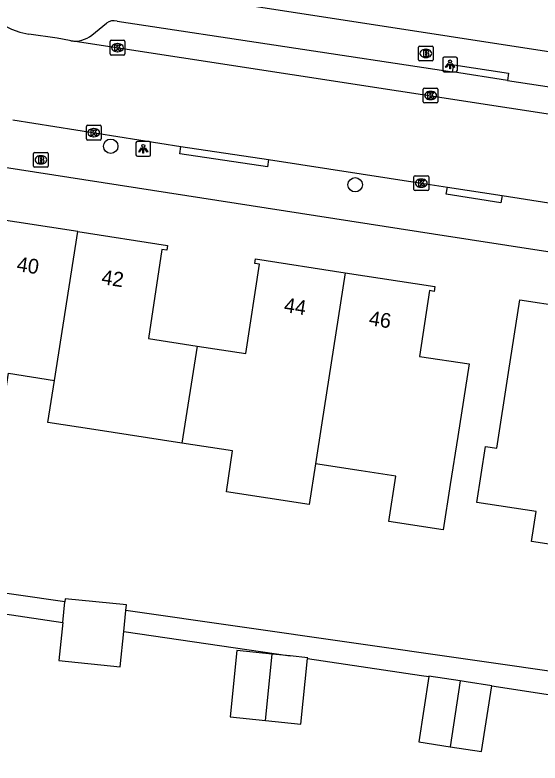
# Model space of a CAD drawing. Extents: x 161486 to 162249, y 379484 to 380829.
# Drawn here: x 161795.5 to 161831.1, y 380603.4 to 380654.2 of the extents above; entities that cross this region are included whole.
import ezdxf

# ---------------------------------------------------------------- set-up
doc = ezdxf.new("R2010")
doc.units = 0
for name, color, linetype in [('IMGEO_Boom', 7, 'Continuous'), ('IMGEO_Brandkraan', 7, 'Continuous'), ('IMGEO_Kolk', 7, 'Continuous'), ('IMGEO_Lichtpunt', 7, 'Continuous'), ('IMGEO_Pand', 7, 'Continuous'), ('IMGEO_Pand_nummerreeks', 7, 'Continuous'), ('IMGEO_Rijbaan_lokaal_open', 7, 'Continuous'), ('IMGEO_Voetpad_open', 7, 'Continuous')]:
    doc.layers.add(name, color=color, linetype=linetype)

msp = doc.modelspace()

# ---------------------------------------------------------------- linework, layer by layer
at = {"layer": 'IMGEO_Boom'}
for centre in [(161801.982, 380645.267), (161818.588, 380642.647)]:
    msp.add_circle(centre, 0.489, dxfattribs=at)
at = {"layer": 'IMGEO_Brandkraan'}
for p, q in [((161822.886, 380651.149), (161822.886, 380652.001)), ((161822.961, 380652.075), (161823.813, 380652.075)), ((161823.887, 380652.001), (161823.887, 380651.149)), ((161823.374, 380651.855), (161823.399, 380651.855)), ((161823.813, 380651.075), (161822.961, 380651.075)), ((161823.397, 380651.295), (161823.372, 380651.295)), ((161796.739, 380643.916), (161796.739, 380644.768)), ((161796.814, 380644.842), (161797.666, 380644.842)), ((161797.227, 380644.622), (161797.252, 380644.622)), ((161797.74, 380644.768), (161797.74, 380643.916)), ((161797.25, 380644.062), (161797.225, 380644.062)), ((161797.666, 380643.842), (161796.814, 380643.842))]:
    msp.add_line(p, q, dxfattribs=at)
for points in [[(161822.886, 380651.149), (161822.886, 380652.001)], [(161822.961, 380652.075), (161823.813, 380652.075)], [(161823.887, 380652.001), (161823.887, 380651.149)], [(161823.234, 380651.775), (161823.234, 380651.375), (161823.447, 380651.375)], [(161823.465, 380651.775), (161823.234, 380651.775)], [(161823.413, 380651.694), (161823.359, 380651.694), (161823.359, 380651.618)], [(161823.359, 380651.618), (161823.412, 380651.618)], [(161823.421, 380651.542), (161823.359, 380651.542), (161823.359, 380651.461)], [(161823.813, 380651.075), (161822.961, 380651.075)], [(161823.359, 380651.461), (161823.421, 380651.461)], [(161796.739, 380643.916), (161796.739, 380644.768)], [(161796.814, 380644.842), (161797.666, 380644.842)], [(161797.087, 380644.542), (161797.087, 380644.142), (161797.3, 380644.142)], [(161797.318, 380644.542), (161797.087, 380644.542)], [(161797.266, 380644.461), (161797.212, 380644.461), (161797.212, 380644.385)], [(161797.212, 380644.385), (161797.265, 380644.385)], [(161797.74, 380644.768), (161797.74, 380643.916)], [(161797.274, 380644.309), (161797.212, 380644.309), (161797.212, 380644.228)], [(161797.212, 380644.228), (161797.274, 380644.228)], [(161797.666, 380643.842), (161796.814, 380643.842)]]:
    msp.add_lwpolyline(points, dxfattribs=at)
for centre, radius, start, end in [((161822.963, 380651.999), 0.0765, 91.552, 178.448), ((161822.963, 380651.999), 0.0765, 91.552, 178.448), ((161823.811, 380651.999), 0.0765, 1.552, 88.448), ((161823.811, 380651.999), 0.0765, 1.552, 88.448), ((161823.414, 380651.656), 0.0379, 267.8285, 90.9355), ((161823.422, 380651.501), 0.0404, 269.8759, 90.5077), ((161823.469, 380651.63), 0.145, 59.4692, 91.5367), ((161823.494, 380651.677), 0.0922, 285.5137, 58.1501), ((161823.499, 380651.485), 0.105, 301.3115, 78.989), ((161822.963, 380651.151), 0.0765, 181.552, 268.448), ((161822.963, 380651.151), 0.0765, 181.552, 268.448), ((161823.453, 380651.626), 0.251, 268.6676, 293.5347), ((161823.811, 380651.151), 0.0765, 271.552, 358.448), ((161823.811, 380651.151), 0.0765, 271.552, 358.448), ((161796.816, 380644.766), 0.0765, 91.552, 178.448), ((161796.816, 380644.766), 0.0765, 91.552, 178.448), ((161797.267, 380644.423), 0.0379, 267.8285, 90.9355), ((161797.322, 380644.397), 0.145, 59.4692, 91.5367), ((161797.347, 380644.444), 0.0922, 285.5137, 58.1501), ((161797.664, 380644.766), 0.0765, 1.552, 88.448), ((161797.664, 380644.766), 0.0765, 1.552, 88.448), ((161796.816, 380643.918), 0.0765, 181.552, 268.448), ((161796.816, 380643.918), 0.0765, 181.552, 268.448), ((161797.275, 380644.268), 0.0404, 269.8759, 90.5077), ((161797.306, 380644.393), 0.251, 268.6676, 293.5347), ((161797.352, 380644.252), 0.105, 301.3115, 78.989), ((161797.664, 380643.918), 0.0765, 271.552, 358.448), ((161797.664, 380643.918), 0.0765, 271.552, 358.448)]:
    msp.add_arc(centre, radius, start, end, dxfattribs=at)
for centre, major_axis, ratio, start_param, end_param in [((161823.373, 380651.575), (-0.387, 0.002), 0.722429, 4.712389, 7.853982), ((161823.398, 380651.575), (-0.39, 0.002), 0.717154, 1.570796, 4.712389), ((161797.226, 380644.342), (-0.387, 0.002), 0.722429, 4.712389, 7.853982), ((161797.251, 380644.342), (-0.39, 0.002), 0.717154, 1.570796, 4.712389)]:
    msp.add_ellipse(centre, major_axis=major_axis, ratio=ratio, start_param=start_param, end_param=end_param, dxfattribs=at)
at = {"layer": 'IMGEO_Kolk'}
for p, q in [((161801.946, 380651.539), (161801.946, 380652.391)), ((161802.021, 380652.465), (161802.873, 380652.465)), ((161802.434, 380652.245), (161802.459, 380652.245)), ((161802.947, 380652.391), (161802.947, 380651.539)), ((161802.457, 380651.685), (161802.432, 380651.685)), ((161802.873, 380651.465), (161802.021, 380651.465)), ((161823.211, 380648.286), (161823.211, 380649.138)), ((161823.286, 380649.212), (161824.138, 380649.212)), ((161823.699, 380648.992), (161823.724, 380648.992)), ((161824.212, 380649.138), (161824.212, 380648.286)), ((161824.138, 380648.212), (161823.286, 380648.212)), ((161823.722, 380648.432), (161823.697, 380648.432)), ((161800.327, 380645.764), (161800.327, 380646.616)), ((161800.402, 380646.69), (161801.254, 380646.69)), ((161800.815, 380646.47), (161800.84, 380646.47)), ((161801.328, 380646.616), (161801.328, 380645.764)), ((161800.838, 380645.91), (161800.813, 380645.91)), ((161801.254, 380645.69), (161800.402, 380645.69)), ((161822.579, 380642.331), (161822.579, 380643.183)), ((161822.654, 380643.257), (161823.506, 380643.257)), ((161823.067, 380643.037), (161823.092, 380643.037)), ((161823.58, 380643.183), (161823.58, 380642.331)), ((161823.09, 380642.477), (161823.065, 380642.477)), ((161823.506, 380642.257), (161822.654, 380642.257))]:
    msp.add_line(p, q, dxfattribs=at)
for points in [[(161801.946, 380651.539), (161801.946, 380652.391)], [(161802.021, 380652.465), (161802.873, 380652.465)], [(161802.267, 380652.165), (161802.39, 380652.165), (161802.39, 380652.014), (161802.52, 380652.165), (161802.684, 380652.165), (161802.538, 380652.014), (161802.691, 380651.765), (161802.539, 380651.765), (161802.454, 380651.929), (161802.39, 380651.862), (161802.39, 380651.765), (161802.267, 380651.765), (161802.267, 380652.165)], [(161802.947, 380652.391), (161802.947, 380651.539)], [(161802.873, 380651.465), (161802.021, 380651.465)], [(161823.211, 380648.286), (161823.211, 380649.138)], [(161823.286, 380649.212), (161824.138, 380649.212)], [(161824.212, 380649.138), (161824.212, 380648.286)], [(161823.532, 380648.912), (161823.655, 380648.912), (161823.655, 380648.761), (161823.785, 380648.912), (161823.949, 380648.912), (161823.803, 380648.761), (161823.956, 380648.512), (161823.804, 380648.512), (161823.719, 380648.676), (161823.655, 380648.609), (161823.655, 380648.512), (161823.532, 380648.512), (161823.532, 380648.912)], [(161824.138, 380648.212), (161823.286, 380648.212)], [(161800.327, 380645.764), (161800.327, 380646.616)], [(161800.402, 380646.69), (161801.254, 380646.69)], [(161801.328, 380646.616), (161801.328, 380645.764)], [(161800.648, 380646.39), (161800.771, 380646.39), (161800.771, 380646.239), (161800.901, 380646.39), (161801.065, 380646.39), (161800.919, 380646.239), (161801.072, 380645.99), (161800.92, 380645.99), (161800.835, 380646.154), (161800.771, 380646.087), (161800.771, 380645.99), (161800.648, 380645.99), (161800.648, 380646.39)], [(161801.254, 380645.69), (161800.402, 380645.69)], [(161822.579, 380642.331), (161822.579, 380643.183)], [(161822.654, 380643.257), (161823.506, 380643.257)], [(161822.9, 380642.957), (161823.023, 380642.957), (161823.023, 380642.806), (161823.153, 380642.957), (161823.317, 380642.957), (161823.171, 380642.806), (161823.324, 380642.557), (161823.172, 380642.557), (161823.087, 380642.721), (161823.023, 380642.654), (161823.023, 380642.557), (161822.9, 380642.557), (161822.9, 380642.957)], [(161823.58, 380643.183), (161823.58, 380642.331)], [(161823.506, 380642.257), (161822.654, 380642.257)]]:
    msp.add_lwpolyline(points, dxfattribs=at)
for centre, start, end in [((161802.023, 380652.389), 91.552, 178.448), ((161802.023, 380652.389), 91.552, 178.448), ((161802.871, 380652.389), 1.552, 88.448), ((161802.871, 380652.389), 1.552, 88.448), ((161802.023, 380651.541), 181.552, 268.448), ((161802.023, 380651.541), 181.552, 268.448), ((161802.871, 380651.541), 271.552, 358.448), ((161802.871, 380651.541), 271.552, 358.448), ((161823.288, 380649.136), 91.552, 178.448), ((161823.288, 380649.136), 91.552, 178.448), ((161824.136, 380649.136), 1.552, 88.448), ((161824.136, 380649.136), 1.552, 88.448), ((161823.288, 380648.288), 181.552, 268.448), ((161823.288, 380648.288), 181.552, 268.448), ((161824.136, 380648.288), 271.552, 358.448), ((161824.136, 380648.288), 271.552, 358.448), ((161800.404, 380646.614), 91.552, 178.448), ((161800.404, 380646.614), 91.552, 178.448), ((161801.252, 380646.614), 1.552, 88.448), ((161801.252, 380646.614), 1.552, 88.448), ((161800.404, 380645.766), 181.552, 268.448), ((161800.404, 380645.766), 181.552, 268.448), ((161801.252, 380645.766), 271.552, 358.448), ((161801.252, 380645.766), 271.552, 358.448), ((161822.656, 380643.181), 91.552, 178.448), ((161822.656, 380643.181), 91.552, 178.448), ((161823.504, 380643.181), 1.552, 88.448), ((161823.504, 380643.181), 1.552, 88.448), ((161822.656, 380642.333), 181.552, 268.448), ((161822.656, 380642.333), 181.552, 268.448), ((161823.504, 380642.333), 271.552, 358.448), ((161823.504, 380642.333), 271.552, 358.448)]:
    msp.add_arc(centre, 0.0765, start, end, dxfattribs=at)
for centre, major_axis, ratio, start_param, end_param in [((161802.433, 380651.965), (-0.387, 0.002), 0.722429, 4.712389, 7.853982), ((161802.458, 380651.965), (-0.39, 0.002), 0.717154, 1.570796, 4.712389), ((161823.698, 380648.712), (-0.387, 0.002), 0.722429, 4.712389, 7.853982), ((161823.723, 380648.712), (-0.39, 0.002), 0.717154, 1.570796, 4.712389), ((161800.814, 380646.19), (-0.387, 0.002), 0.722429, 4.712389, 7.853982), ((161800.839, 380646.19), (-0.39, 0.002), 0.717154, 1.570796, 4.712389), ((161823.066, 380642.757), (-0.387, 0.002), 0.722429, 4.712389, 7.853982), ((161823.091, 380642.757), (-0.39, 0.002), 0.717154, 1.570796, 4.712389)]:
    msp.add_ellipse(centre, major_axis=major_axis, ratio=ratio, start_param=start_param, end_param=end_param, dxfattribs=at)
at = {"layer": 'IMGEO_Lichtpunt'}
for p, q in [((161824.532, 380651.232), (161824.532, 380650.425)), ((161824.532, 380651.232), (161824.532, 380650.425)), ((161825.434, 380651.327), (161824.626, 380651.327)), ((161825.434, 380651.327), (161824.626, 380651.327)), ((161825.528, 380650.425), (161825.528, 380651.232)), ((161825.528, 380650.425), (161825.528, 380651.232)), ((161824.626, 380650.331), (161825.434, 380650.331)), ((161824.626, 380650.331), (161825.434, 380650.331)), ((161803.696, 380645.491), (161803.696, 380644.684)), ((161803.696, 380645.491), (161803.696, 380644.684)), ((161804.598, 380645.586), (161803.79, 380645.586)), ((161804.598, 380645.586), (161803.79, 380645.586)), ((161804.692, 380644.684), (161804.692, 380645.491)), ((161804.692, 380644.684), (161804.692, 380645.491)), ((161803.79, 380644.59), (161804.598, 380644.59)), ((161803.79, 380644.59), (161804.598, 380644.59))]:
    msp.add_line(p, q, dxfattribs=at)
for points in [[(161824.906, 380650.896), (161824.945, 380650.868), (161824.757, 380650.606), (161824.719, 380650.633), (161824.906, 380650.896)], [(161825.008, 380650.848), (161825.055, 380650.848), (161825.055, 380650.526), (161825.008, 380650.526), (161825.008, 380650.848)], [(161825.118, 380650.868), (161825.156, 380650.895), (161825.343, 380650.633), (161825.304, 380650.605), (161825.118, 380650.868)], [(161804.07, 380645.155), (161804.109, 380645.127), (161803.921, 380644.865), (161803.883, 380644.892), (161804.07, 380645.155)], [(161804.172, 380645.107), (161804.219, 380645.107), (161804.219, 380644.785), (161804.172, 380644.785), (161804.172, 380645.107)], [(161804.282, 380645.127), (161804.32, 380645.154), (161804.507, 380644.892), (161804.468, 380644.864), (161804.282, 380645.127)]]:
    msp.add_lwpolyline(points, dxfattribs=at)
for centre in [(161825.031, 380651.03), (161804.195, 380645.289)]:
    msp.add_circle(centre, 0.0994, dxfattribs=at)
for centre, start, end in [((161824.626, 380651.232), 90, 180), ((161824.626, 380651.232), 90, 180), ((161825.434, 380651.232), 0, 90), ((161825.434, 380651.232), 0, 90), ((161824.626, 380650.425), 180, 270), ((161824.626, 380650.425), 180, 270), ((161825.434, 380650.425), 270, 0), ((161825.434, 380650.425), 270, 360), ((161803.79, 380645.491), 90, 180), ((161803.79, 380645.491), 90, 180), ((161804.598, 380645.491), 0, 90), ((161804.598, 380645.491), 0, 90), ((161803.79, 380644.684), 180, 270), ((161803.79, 380644.684), 180, 270), ((161804.598, 380644.684), 270, 0), ((161804.598, 380644.684), 270, 360)]:
    msp.add_arc(centre, 0.0946, start, end, dxfattribs=at)
at = {"layer": 'IMGEO_Pand'}
for points in [[(161799.746, 380639.465), (161793.654, 380640.4), (161793.604, 380640.074), (161793.93, 380640.023), (161792.998, 380633.958), (161789.687, 380634.467)], [(161798.158, 380629.356), (161799.746, 380639.465)], [(161799.746, 380639.465), (161805.836, 380638.53), (161805.786, 380638.203), (161805.46, 380638.254), (161804.538, 380632.197), (161807.856, 380631.692)], [(161807.856, 380631.692), (161811.168, 380631.187), (161812.09, 380637.243), (161811.764, 380637.294), (161811.814, 380637.62), (161817.913, 380636.675)], [(161817.913, 380636.675), (161824.006, 380635.73), (161823.956, 380635.403), (161823.63, 380635.454), (161822.953, 380630.988), (161826.326, 380630.476), (161825.556, 380625.536), (161825.049, 380622.281), (161824.568, 380619.197), (161820.88, 380619.771), (161821.359, 380622.85), (161818.996, 380623.215), (161815.883, 380623.695)], [(161817.913, 380636.675), (161816.314, 380626.46), (161815.883, 380623.695)], [(161830.564, 380618.414), (161830.878, 380620.439), (161826.847, 380621.064), (161827.438, 380624.873), (161828.206, 380624.754), (161829.004, 380629.9), (161829.77, 380634.84), (161835.7, 380633.93), (161835.178, 380630.68), (161838.733, 380630.109), (161837.972, 380625.168), (161836.784, 380617.449), (161830.564, 380618.414)], [(161807.856, 380631.692), (161806.802, 380625.099)], [(161788.635, 380627.906), (161794.609, 380626.983), (161795.049, 380629.836), (161798.158, 380629.356)], [(161806.802, 380625.099), (161800.829, 380626.022), (161797.717, 380626.503), (161798.158, 380629.356)], [(161815.883, 380623.695), (161815.451, 380620.921), (161809.836, 380621.788), (161810.265, 380624.564), (161806.802, 380625.099)], [(161803.016, 380613.72), (161803.054, 380614.092), (161798.885, 380614.516), (161798.865, 380614.315)], [(161798.722, 380612.913), (161798.865, 380614.315)], [(161802.871, 380612.3), (161803.016, 380613.72)], [(161798.722, 380612.913), (161798.458, 380610.324), (161802.627, 380609.9), (161802.871, 380612.3)], [(161812.959, 380610.752), (161810.554, 380610.997), (161810.095, 380606.484), (161812.5, 380606.239)], [(161812.5, 380606.239), (161812.959, 380610.752)], [(161812.5, 380606.239), (161814.905, 380605.994), (161815.359, 380610.453)], [(161814.172, 380610.628), (161812.959, 380610.752)], [(161815.359, 380610.453), (161815.364, 380610.507), (161814.172, 380610.628)], [(161823.592, 380609.237), (161822.91, 380604.788), (161825.044, 380604.461)], [(161825.73, 380608.935), (161823.596, 380609.262), (161823.592, 380609.237)], [(161825.73, 380608.935), (161825.044, 380604.461)], [(161827.864, 380608.608), (161826.133, 380608.873), (161825.73, 380608.935)], [(161825.044, 380604.461), (161827.178, 380604.134), (161827.864, 380608.608)]]:
    msp.add_lwpolyline(points, dxfattribs=at)
at = {"layer": 'IMGEO_Rijbaan_lokaal_open'}
for points in [[(161799.277, 380652.426), (161799.176, 380652.442), (161798.35, 380652.6), (161796.411, 380652.873)], [(161921.635, 380633.64), (161896.119, 380637.555), (161799.277, 380652.426)], [(161795.339, 380647.057), (161806.744, 380645.255)], [(161806.744, 380645.255), (161812.698, 380644.355)], [(161812.698, 380644.355), (161823.086, 380642.759), (161824.853, 380642.493)], [(161824.853, 380642.493), (161828.567, 380641.917)], [(161828.567, 380641.917), (161836.508, 380640.681)]]:
    msp.add_lwpolyline(points, dxfattribs=at)
msp.add_arc((161797.596, 380658.89), 6.132, 169.8728, 258.8607, dxfattribs=at)
at = {"layer": 'IMGEO_Voetpad_open'}
for points in [[(161925.546, 380637.356), (161924.835, 380637.387), (161916.207, 380638.698), (161908.673, 380639.841), (161797.167, 380657.035)], [(161800.698, 380652.804), (161801.694, 380653.623)], [(161802.414, 380653.775), (161825.202, 380650.315)], [(161825.202, 380650.315), (161825.278, 380650.809), (161829.013, 380650.228), (161828.937, 380649.734)], [(161828.937, 380649.734), (161825.202, 380650.315)], [(161828.937, 380649.734), (161834.174, 380648.934)], [(161925.898, 380623.516), (161823.912, 380639.282), (161780.025, 380646.103)], [(161812.698, 380644.355), (161812.624, 380643.861), (161806.67, 380644.761), (161806.744, 380645.255)], [(161828.567, 380641.917), (161828.491, 380641.423), (161824.777, 380641.999), (161824.853, 380642.493)], [(161798.865, 380614.315), (161768.624, 380618.651), (161768.779, 380619.69), (161763.819, 380620.431)], [(161789, 380614.351), (161798.722, 380612.913)], [(161883.887, 380600.126), (161887.936, 380599.416), (161888.243, 380601.193), (161879.814, 380602.708), (161803.016, 380613.72)], [(161802.871, 380612.3), (161814.172, 380610.628)], [(161815.359, 380610.453), (161823.099, 380609.308), (161823.592, 380609.237)], [(161827.864, 380608.608), (161832.16, 380607.936)]]:
    msp.add_lwpolyline(points, dxfattribs=at)
for centre, radius, start, end in [((161802.217, 380652.929), 0.869, 76.8563, 126.9852), ((161799.523, 380654.363), 1.952, 262.7759, 307.0167)]:
    msp.add_arc(centre, radius, start, end, dxfattribs=at)

# ---------------------------------------------------------------- texts
at = {"layer": 'IMGEO_Pand_nummerreeks'}
for s, rotation, p in [('40', 351.2729, (161795.551, 380636.79)), ('42', 351.2729, (161801.309, 380635.906)), ('44', 351.1879, (161813.706, 380634.008)), ('46', 351.1882, (161819.475, 380633.113))]:
    msp.add_text(s, height=1, rotation=rotation, dxfattribs=at).set_placement(p)

doc.saveas('drawing.dxf')
